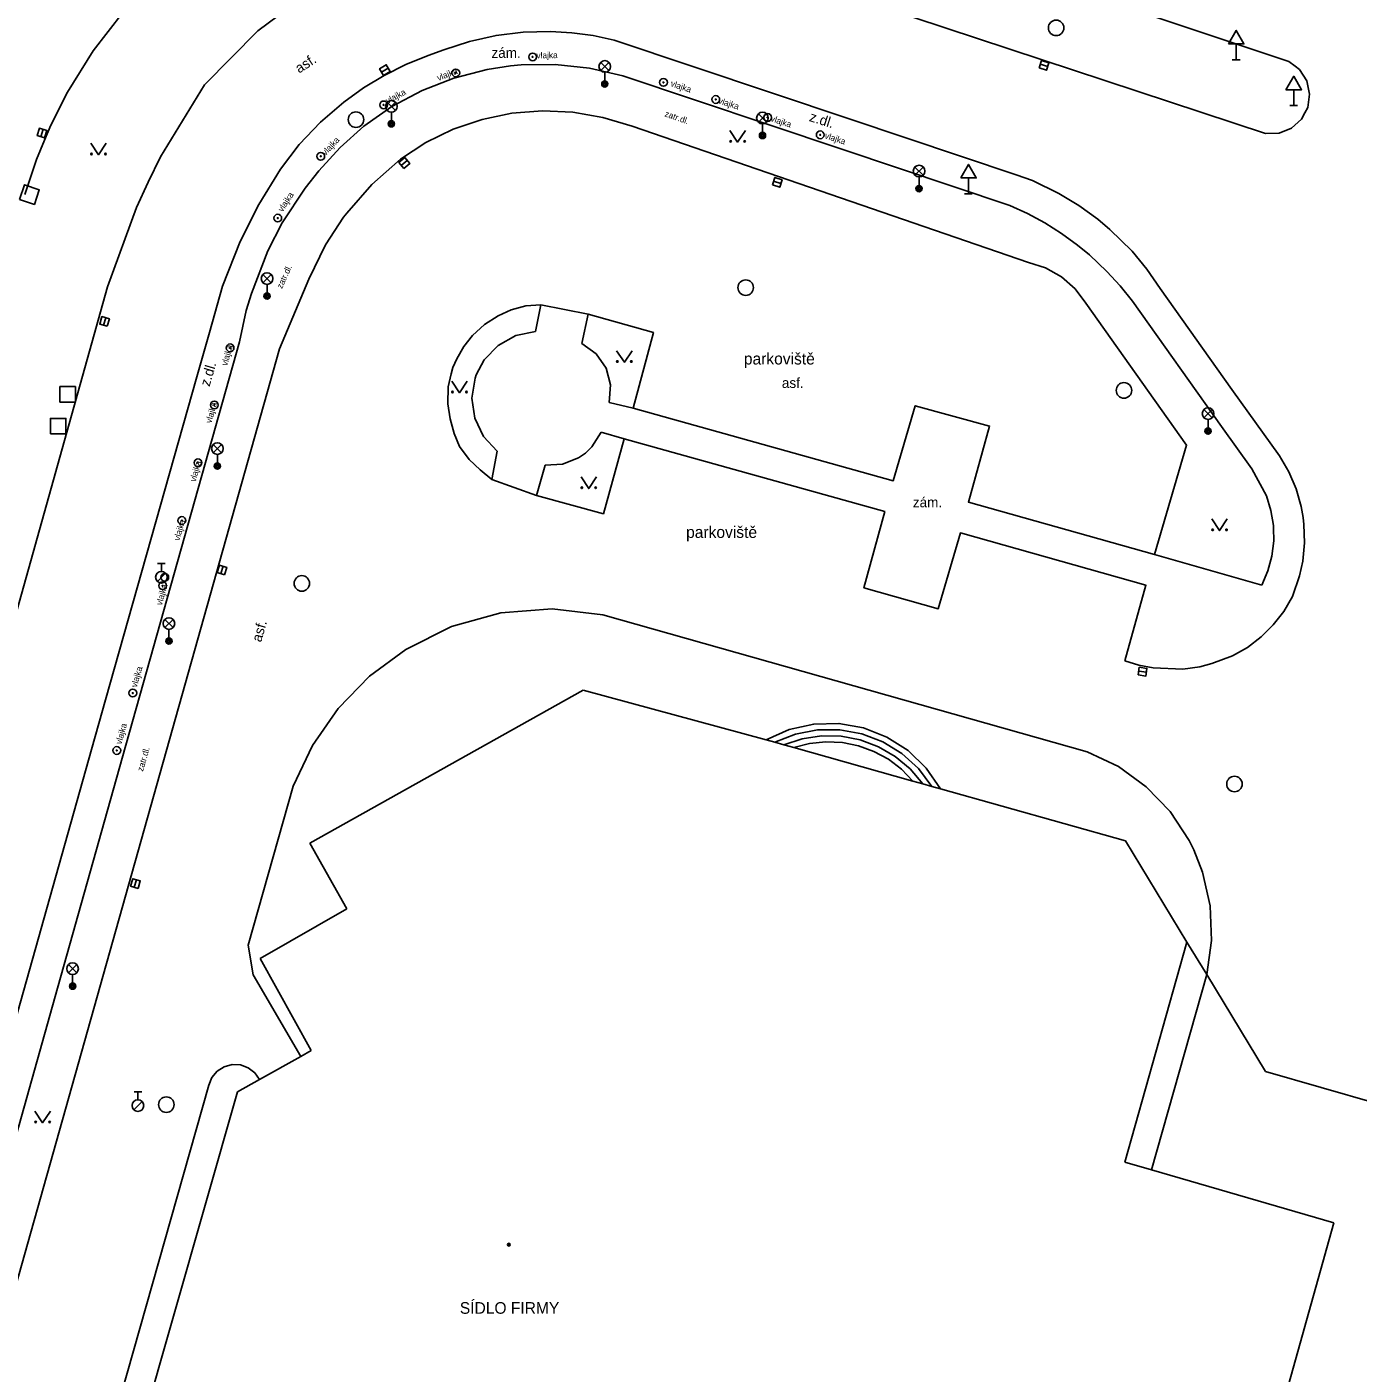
# Model space of a CAD drawing. Extents: x -596024 to -594475, y -1163820 to -1161957.
# Drawn here: x -595357 to -595271.2, y -1162129.2 to -1162042.5 of the extents above; entities that cross this region are included whole.
import ezdxf

# ---------------------------------------------------------------- set-up
doc = ezdxf.new("R2010")
doc.units = 0
for name, color, linetype in [('Level 10', 7, 'Continuous'), ('Level 11', 7, 'Continuous'), ('Level 25', 7, 'Continuous'), ('Level 26', 7, 'Continuous'), ('Level 27', 7, 'Continuous'), ('Level 28', 7, 'Continuous'), ('Level 33', 7, 'Continuous'), ('Level 34', 7, 'Continuous'), ('Level 36', 7, 'Continuous'), ('Level 39', 7, 'Continuous'), ('Level 40', 7, 'Continuous'), ('Level 41', 7, 'Continuous'), ('Level 42', 7, 'Continuous'), ('Level 5', 7, 'Continuous')]:
    doc.layers.add(name, color=color, linetype=linetype)

msp = doc.modelspace()

# ---------------------------------------------------------------- linework, layer by layer
at = {"layer": 'Level 10'}
for points in [[(-595357.12, -1162053.32), (-595356.37, -1162051.06), (-595355.86, -1162049.83), (-595355.46, -1162048.86), (-595354.38, -1162046.74), (-595352.72, -1162044.07), (-595350.8, -1162041.58), (-595348.64, -1162039.29), (-595346.26, -1162037.23), (-595343.69, -1162035.41)], [(-595300.62, -1162036.46), (-595298.24, -1162037.22), (-595275.69, -1162044.75)], [(-595351.79, -1162059.26), (-595349.94, -1162054.16), (-595349.18, -1162052.52), (-595348.38, -1162050.9), (-595345.56, -1162046.26), (-595342.11, -1162042.77), (-595338.69, -1162040.22), (-595337.11, -1162039)], [(-595277.18, -1162049.4), (-595301.94, -1162041.23)], [(-595330.14, -1162044), (-595328.47, -1162043.46), (-595326.76, -1162043.08), (-595325.01, -1162042.87), (-595323.26, -1162042.82), (-595321.88, -1162042.9), (-595320.51, -1162043.09), (-595319.16, -1162043.38)], [(-595293.26, -1162052.05), (-595303.955, -1162048.47), (-595319.16, -1162043.38)], [(-595340.66, -1162051.68), (-595339.45, -1162050.11), (-595338.08, -1162048.67), (-595336.58, -1162047.37), (-595335.31, -1162046.46), (-595333.98, -1162045.65), (-595332.58, -1162044.95), (-595331.14, -1162044.36)], [(-595331.14, -1162044.36), (-595330.14, -1162044)], [(-595275.69, -1162044.75), (-595275.28, -1162045.06), (-595275, -1162045.27), (-595274.53, -1162046), (-595274.35, -1162046.85), (-595274.46, -1162047.71), (-595274.65, -1162048.06), (-595274.87, -1162048.47), (-595275.51, -1162049.05), (-595276.31, -1162049.37), (-595277.18, -1162049.4)], [(-595338.83, -1162058.77), (-595337.75, -1162056.57), (-595336.59, -1162054.79), (-595336.39, -1162054.52), (-595334.77, -1162052.67), (-595332.93, -1162051.05), (-595331.29, -1162049.98), (-595329.52, -1162049.12), (-595327.66, -1162048.48), (-595325.74, -1162048.09), (-595323.78, -1162047.93), (-595321.81, -1162048.02), (-595319.88, -1162048.36), (-595318, -1162048.93)], [(-595318, -1162048.93), (-595292.47, -1162057.7)], [(-595345.23, -1162062.2), (-595344.39, -1162059.23), (-595343.26, -1162056.35), (-595342.06, -1162053.96), (-595340.66, -1162051.68)], [(-595293.26, -1162052.05), (-595292.21, -1162052.42), (-595290.5, -1162053.26), (-595289.21, -1162054.04), (-595287.99, -1162054.92), (-595287.22, -1162055.57), (-595285.79, -1162056.98), (-595284.83, -1162058.14), (-595283.97, -1162059.38)], [(-595288.76, -1162060.32), (-595289.46, -1162059.39), (-595290.34, -1162058.62), (-595291.36, -1162058.05), (-595292.47, -1162057.7)], [(-595340.71, -1162063.27), (-595338.83, -1162058.77)], [(-595351.79, -1162059.26), (-595359.826, -1162087.879), (-595365.93, -1162109.53)], [(-595276.29, -1162070.16), (-595279.35, -1162065.87), (-595283.97, -1162059.38)], [(-595327.03, -1162071.67), (-595327.79, -1162071.06), (-595328.49, -1162070.39), (-595329.13, -1162069.55), (-595329.47, -1162068.71), (-595329.73, -1162067.78), (-595329.87, -1162066.81), (-595329.85, -1162065.7), (-595329.65, -1162064.88), (-595329.54, -1162064.47), (-595329.3, -1162063.91), (-595328.84, -1162063.11), (-595328.28, -1162062.4), (-595327.51, -1162061.69), (-595326.63, -1162061.14), (-595325.8, -1162060.76), (-595324.85, -1162060.5), (-595323.89, -1162060.42)], [(-595323.89, -1162060.42), (-595320.83, -1162061.03)], [(-595288.76, -1162060.32), (-595282.27, -1162069.46), (-595284.34, -1162076.5)], [(-595317.94, -1162067.08), (-595316.63, -1162062.2), (-595320.83, -1162061.03)], [(-595351.93, -1162085.87), (-595346.04, -1162065.07), (-595345.23, -1162062.2)], [(-595340.71, -1162063.27), (-595357.53, -1162122.98), (-595365.49, -1162151.49), (-595370.91, -1162170.93), (-595353.77, -1162175.82)], [(-595284.34, -1162076.5), (-595296.33, -1162073.13), (-595294.97, -1162068.24), (-595299.76, -1162066.93), (-595301.17, -1162071.76), (-595317.94, -1162067.08)], [(-595318.51, -1162069.06), (-595319.85, -1162073.88), (-595324.17, -1162072.7)], [(-595318.51, -1162069.06), (-595301.72, -1162073.73), (-595303.06, -1162078.65), (-595298.28, -1162080), (-595296.85, -1162075.12), (-595284.89, -1162078.49), (-595286.26, -1162083.35)], [(-595276.29, -1162070.16), (-595275.69, -1162071.18), (-595275.22, -1162072.27), (-595274.89, -1162073.41), (-595274.76, -1162074.12), (-595274.71, -1162074.58), (-595274.67, -1162075.76), (-595274.79, -1162076.94), (-595275, -1162077.88), (-595275.45, -1162079.21), (-595276.01, -1162080.17), (-595276.69, -1162081.04), (-595277.48, -1162081.82), (-595278.36, -1162082.49), (-595279.32, -1162083.04), (-595280.64, -1162083.52), (-595281.42, -1162083.75), (-595282.52, -1162083.9), (-595284.42, -1162083.81), (-595285.35, -1162083.63), (-595286.26, -1162083.35)], [(-595324.17, -1162072.7), (-595327.03, -1162071.67)], [(-595339.83, -1162091.42), (-595338.59, -1162088.8), (-595336.94, -1162086.42), (-595334.91, -1162084.35), (-595332.58, -1162082.63), (-595329.63, -1162081.15), (-595326.45, -1162080.26), (-595323.16, -1162080), (-595319.88, -1162080.39)], [(-595288.68, -1162089.21), (-595319.88, -1162080.39)], [(-595351.93, -1162085.87), (-595353.029, -1162089.76), (-595359.15, -1162111.43)], [(-595288.68, -1162089.21), (-595286.67, -1162090.17), (-595284.87, -1162091.47), (-595283.33, -1162093.07), (-595282.11, -1162094.92), (-595281.81, -1162095.53), (-595281.24, -1162096.97), (-595280.75, -1162099.14), (-595280.67, -1162101.36), (-595280.98, -1162103.56)], [(-595339.83, -1162091.42), (-595342.73, -1162101.66), (-595342.42, -1162103.58), (-595339.35, -1162108.84)], [(-595280.98, -1162103.56), (-595284.53, -1162116.15)], [(-595345.28, -1162110.68), (-595345.07, -1162110.19), (-595344.73, -1162109.78), (-595344.28, -1162109.5), (-595343.77, -1162109.36), (-595343.23, -1162109.38), (-595342.73, -1162109.56), (-595342.31, -1162109.89), (-595342, -1162110.32)], [(-595345.28, -1162110.68), (-595350.94, -1162130.67)]]:
    msp.add_lwpolyline(points, dxfattribs=at)
at = {"layer": 'Level 11'}
for points in [[(-595343.3, -1162062.8), (-595342.87, -1162060.8), (-595342.53, -1162059.7), (-595341.48, -1162056.96), (-595340.54, -1162055.14), (-595339.07, -1162052.91), (-595338.19, -1162051.8), (-595336.8, -1162050.3), (-595335.29, -1162048.92), (-595333.48, -1162047.66), (-595331.53, -1162046.62), (-595329.48, -1162045.82), (-595327.34, -1162045.27), (-595325.83, -1162045.04), (-595325.15, -1162044.98), (-595322.95, -1162044.95), (-595320.75, -1162045.18), (-595318.6, -1162045.67)], [(-595318.6, -1162045.67), (-595304.49, -1162050.4), (-595293.67, -1162054.02)], [(-595293.67, -1162054.02), (-595292.52, -1162054.55), (-595291.4, -1162055.15), (-595290.33, -1162055.83), (-595289.3, -1162056.58), (-595288.53, -1162057.21), (-595287.41, -1162058.27), (-595286.55, -1162059.2), (-595285.75, -1162060.19)], [(-595324.22, -1162062.14), (-595323.89, -1162060.42)], [(-595285.75, -1162060.19), (-595280.03, -1162068.26), (-595278.08, -1162071)], [(-595320.83, -1162061.03), (-595321.23, -1162062.92)], [(-595326.7, -1162069.86), (-595327.58, -1162068.9), (-595328.14, -1162067.72), (-595328.32, -1162066.43), (-595328.12, -1162065.15), (-595328.04, -1162064.93), (-595327.54, -1162063.98), (-595326.64, -1162063.04), (-595325.5, -1162062.41), (-595324.22, -1162062.14)], [(-595343.3, -1162062.8), (-595351.05, -1162090.31), (-595355.18, -1162104.97), (-595360.03, -1162122.19), (-595373.69, -1162170.14), (-595375.08, -1162175)], [(-595321.23, -1162062.92), (-595320.32, -1162063.58), (-595319.68, -1162064.5), (-595319.39, -1162065.59), (-595319.47, -1162066.71)], [(-595319.47, -1162066.71), (-595317.94, -1162067.08)], [(-595319.99, -1162068.63), (-595320.59, -1162069.58), (-595321.01, -1162069.98), (-595321.45, -1162070.29), (-595322.49, -1162070.69), (-595323.61, -1162070.75)], [(-595319.99, -1162068.63), (-595318.51, -1162069.06)], [(-595327.03, -1162071.67), (-595326.7, -1162069.86)], [(-595324.17, -1162072.7), (-595323.61, -1162070.75)], [(-595278.08, -1162071), (-595277.13, -1162072.73), (-595276.84, -1162073.67), (-595276.68, -1162074.65), (-595276.67, -1162074.81), (-595276.66, -1162075.63), (-595276.78, -1162076.61), (-595277.04, -1162077.57), (-595277.42, -1162078.48)], [(-595277.42, -1162078.48), (-595284.34, -1162076.5)], [(-595309.36, -1162088.44), (-595307.88, -1162087.78), (-595306.3, -1162087.43), (-595304.68, -1162087.39), (-595303.09, -1162087.68), (-595301.58, -1162088.27), (-595300.22, -1162089.14), (-595299.05, -1162090.26), (-595298.13, -1162091.6)], [(-595298.68, -1162091.44), (-595299.55, -1162090.3), (-595300.62, -1162089.33), (-595301.85, -1162088.58), (-595303.2, -1162088.06), (-595304.62, -1162087.8), (-595306.06, -1162087.81), (-595307.48, -1162088.08), (-595308.81, -1162088.6)], [(-595308.23, -1162088.76), (-595307.04, -1162088.37), (-595305.8, -1162088.18), (-595304.54, -1162088.21), (-595303.31, -1162088.45), (-595302.13, -1162088.89), (-595301.05, -1162089.52), (-595300.08, -1162090.32), (-595299.27, -1162091.28)], [(-595299.91, -1162091.1), (-595300.65, -1162090.34), (-595301.49, -1162089.7), (-595302.42, -1162089.19), (-595303.42, -1162088.83), (-595304.45, -1162088.62), (-595305.51, -1162088.57), (-595306.56, -1162088.68), (-595307.59, -1162088.94)]]:
    msp.add_lwpolyline(points, dxfattribs=at)
at = {"layer": 'Level 25'}
for centre, radius in [((-595324.41, -1162044.46), 0.25), ((-595324.41, -1162044.46), 0.0303), ((-595329.36, -1162045.49), 0.25), ((-595329.36, -1162045.49), 0.0303), ((-595315.98, -1162046.1), 0.25), ((-595315.98, -1162046.1), 0.0303), ((-595312.61, -1162047.2), 0.25), ((-595334.01, -1162047.55), 0.25), ((-595334.01, -1162047.55), 0.0303), ((-595312.61, -1162047.2), 0.0303), ((-595309.27, -1162048.36), 0.25), ((-595309.27, -1162048.36), 0.0303), ((-595305.88, -1162049.48), 0.25), ((-595305.88, -1162049.48), 0.0303), ((-595338.06, -1162050.86), 0.25), ((-595338.06, -1162050.86), 0.0303), ((-595340.83, -1162054.84), 0.25), ((-595340.83, -1162054.84), 0.0303), ((-595343.9, -1162063.2), 0.25), ((-595343.9, -1162063.2), 0.0303), ((-595344.92, -1162066.88), 0.25), ((-595344.92, -1162066.88), 0.0303), ((-595345.97, -1162070.6), 0.25), ((-595345.97, -1162070.6), 0.0303), ((-595347.01, -1162074.32), 0.25), ((-595347.01, -1162074.32), 0.0303), ((-595348.25, -1162078.52), 0.25), ((-595348.25, -1162078.52), 0.0303), ((-595350.17, -1162085.43), 0.25), ((-595350.17, -1162085.43), 0.0303), ((-595351.2, -1162089.13), 0.25), ((-595351.2, -1162089.13), 0.0303)]:
    msp.add_circle(centre, radius, dxfattribs=at)
at = {"layer": 'Level 26'}
for points in [[(-595357.462, -1162053.648), (-595356.512, -1162053.962), (-595356.198, -1162053.012), (-595357.148, -1162052.698)], [(-595354.87, -1162066.69), (-595353.87, -1162066.69), (-595353.87, -1162065.69), (-595354.87, -1162065.69)], [(-595355.48, -1162068.74), (-595354.48, -1162068.74), (-595354.48, -1162067.74), (-595355.48, -1162067.74)]]:
    msp.add_lwpolyline(points, close=True, dxfattribs=at)
at = {"layer": 'Level 27'}
for p, q in [((-595334.144, -1162045.439), (-595333.716, -1162045.181)), ((-595291.698, -1162044.923), (-595291.222, -1162045.077)), ((-595356.092, -1162049.6), (-595355.948, -1162049.12)), ((-595332.871, -1162051.461), (-595332.489, -1162051.139)), ((-595308.888, -1162052.463), (-595308.412, -1162052.617)), ((-595352.062, -1162061.74), (-595351.918, -1162061.26)), ((-595344.505, -1162077.738), (-595344.355, -1162077.262)), ((-595285.357, -1162084.013), (-595284.863, -1162084.087)), ((-595350.072, -1162097.94), (-595349.928, -1162097.46))]:
    msp.add_line(p, q, dxfattribs=at)
for points in [[(-595334.015, -1162045.653), (-595333.587, -1162045.395), (-595333.845, -1162044.967), (-595334.273, -1162045.225)], [(-595291.775, -1162045.161), (-595291.299, -1162045.315), (-595291.145, -1162044.839), (-595291.621, -1162044.685)], [(-595355.852, -1162049.671), (-595355.709, -1162049.192), (-595356.188, -1162049.049), (-595356.331, -1162049.528)], [(-595332.711, -1162051.652), (-595332.328, -1162051.331), (-595332.649, -1162050.948), (-595333.032, -1162051.269)], [(-595308.965, -1162052.701), (-595308.489, -1162052.855), (-595308.335, -1162052.379), (-595308.811, -1162052.225)], [(-595351.822, -1162061.811), (-595351.679, -1162061.332), (-595352.158, -1162061.189), (-595352.301, -1162061.668)], [(-595344.267, -1162077.814), (-595344.116, -1162077.337), (-595344.593, -1162077.186), (-595344.744, -1162077.663)], [(-595285.394, -1162084.26), (-595284.9, -1162084.334), (-595284.826, -1162083.84), (-595285.32, -1162083.766)], [(-595349.832, -1162098.011), (-595349.689, -1162097.532), (-595350.168, -1162097.389), (-595350.311, -1162097.868)]]:
    msp.add_lwpolyline(points, close=True, dxfattribs=at)
for centre in [(-595290.68, -1162042.59), (-595335.79, -1162048.5), (-595310.68, -1162059.32), (-595286.31, -1162065.94), (-595339.28, -1162078.37), (-595279.19, -1162091.29), (-595348.01, -1162111.94)]:
    msp.add_circle(centre, 0.5, dxfattribs=at)
at = {"layer": 'Level 28'}
for p, q in [((-595348.58, -1162077.095), (-595348.08, -1162077.095)), ((-595348.33, -1162077.595), (-595348.33, -1162077.095)), ((-595348.588, -1162078.242), (-595348.058, -1162077.712)), ((-595350.098, -1162112.272), (-595349.568, -1162111.742)), ((-595350.09, -1162111.125), (-595349.59, -1162111.125)), ((-595349.84, -1162111.625), (-595349.84, -1162111.125))]:
    msp.add_line(p, q, dxfattribs=at)
for centre, radius in [((-595348.33, -1162077.97), 0.375), ((-595348.11, -1162077.98), 0.25), ((-595349.84, -1162112), 0.375)]:
    msp.add_circle(centre, radius, dxfattribs=at)
at = {"layer": 'Level 33'}
for p, q in [((-595320.025, -1162045.34), (-595319.495, -1162044.81)), ((-595320.025, -1162044.81), (-595319.495, -1162045.34)), ((-595319.76, -1162045.45), (-595319.76, -1162046.2)), ((-595333.775, -1162047.91), (-595333.245, -1162047.38)), ((-595333.775, -1162047.38), (-595333.245, -1162047.91)), ((-595333.51, -1162048.02), (-595333.51, -1162048.77)), ((-595309.865, -1162048.66), (-595309.335, -1162048.13)), ((-595309.865, -1162048.13), (-595309.335, -1162048.66)), ((-595309.6, -1162048.77), (-595309.6, -1162049.52)), ((-595299.775, -1162052.08), (-595299.245, -1162051.55)), ((-595299.775, -1162051.55), (-595299.245, -1162052.08)), ((-595299.51, -1162052.19), (-595299.51, -1162052.94)), ((-595341.785, -1162059), (-595341.255, -1162058.47)), ((-595341.785, -1162058.47), (-595341.255, -1162059)), ((-595341.52, -1162059.11), (-595341.52, -1162059.86)), ((-595281.155, -1162067.7), (-595280.625, -1162067.17)), ((-595281.155, -1162067.17), (-595280.625, -1162067.7)), ((-595280.89, -1162067.81), (-595280.89, -1162068.56)), ((-595344.985, -1162069.95), (-595344.455, -1162069.42)), ((-595344.985, -1162069.42), (-595344.455, -1162069.95)), ((-595344.72, -1162070.06), (-595344.72, -1162070.81)), ((-595348.105, -1162081.22), (-595347.575, -1162080.69)), ((-595348.105, -1162080.69), (-595347.575, -1162081.22)), ((-595347.84, -1162081.33), (-595347.84, -1162082.08)), ((-595354.315, -1162103.45), (-595353.785, -1162102.92)), ((-595354.315, -1162102.92), (-595353.785, -1162103.45)), ((-595354.05, -1162103.56), (-595354.05, -1162104.31))]:
    msp.add_line(p, q, dxfattribs=at)
for centre, radius in [((-595319.76, -1162045.075), 0.375), ((-595319.76, -1162046.2), 0.2), ((-595319.76, -1162046.2), 0.145), ((-595319.76, -1162046.2), 0.0876), ((-595333.51, -1162047.645), 0.375), ((-595333.51, -1162048.77), 0.2), ((-595333.51, -1162048.77), 0.145), ((-595333.51, -1162048.77), 0.0876), ((-595309.6, -1162048.395), 0.375), ((-595309.6, -1162049.52), 0.2), ((-595309.6, -1162049.52), 0.145), ((-595309.6, -1162049.52), 0.0876), ((-595299.51, -1162051.815), 0.375), ((-595299.51, -1162052.94), 0.2), ((-595299.51, -1162052.94), 0.145), ((-595299.51, -1162052.94), 0.0876), ((-595341.52, -1162058.735), 0.375), ((-595341.52, -1162059.86), 0.2), ((-595341.52, -1162059.86), 0.145), ((-595341.52, -1162059.86), 0.0876), ((-595280.89, -1162067.435), 0.375), ((-595280.89, -1162068.56), 0.2), ((-595280.89, -1162068.56), 0.145), ((-595280.89, -1162068.56), 0.0876), ((-595344.72, -1162069.685), 0.375), ((-595344.72, -1162070.81), 0.2), ((-595344.72, -1162070.81), 0.145), ((-595344.72, -1162070.81), 0.0876), ((-595347.84, -1162080.955), 0.375), ((-595347.84, -1162082.08), 0.2), ((-595347.84, -1162082.08), 0.145), ((-595347.84, -1162082.08), 0.0876), ((-595354.05, -1162103.185), 0.375), ((-595354.05, -1162104.31), 0.2), ((-595354.05, -1162104.31), 0.145), ((-595354.05, -1162104.31), 0.0876)]:
    msp.add_circle(centre, radius, dxfattribs=at)
at = {"layer": 'Level 34'}
for p, q in [((-595279.08, -1162043.622), (-595279.08, -1162044.64)), ((-595279.33, -1162044.64), (-595278.83, -1162044.64)), ((-595275.37, -1162046.572), (-595275.37, -1162047.59)), ((-595275.62, -1162047.59), (-595275.12, -1162047.59)), ((-595296.33, -1162052.252), (-595296.33, -1162053.27)), ((-595296.58, -1162053.27), (-595296.08, -1162053.27))]:
    msp.add_line(p, q, dxfattribs=at)
for points in [[(-595279.58, -1162043.622), (-595278.58, -1162043.622), (-595279.08, -1162042.756)], [(-595275.87, -1162046.572), (-595274.87, -1162046.572), (-595275.37, -1162045.706)], [(-595296.83, -1162052.252), (-595295.83, -1162052.252), (-595296.33, -1162051.386)]]:
    msp.add_lwpolyline(points, close=True, dxfattribs=at)
at = {"layer": 'Level 36'}
for points in [[(-595311.7, -1162049.2), (-595311.2, -1162049.95), (-595310.7, -1162049.2)], [(-595352.88, -1162050.01), (-595352.38, -1162050.76), (-595351.88, -1162050.01)], [(-595319, -1162063.38), (-595318.5, -1162064.13), (-595318, -1162063.38)], [(-595329.62, -1162065.34), (-595329.12, -1162066.09), (-595328.62, -1162065.34)], [(-595321.29, -1162071.51), (-595320.79, -1162072.26), (-595320.29, -1162071.51)], [(-595280.65, -1162074.22), (-595280.15, -1162074.97), (-595279.65, -1162074.22)], [(-595356.48, -1162112.36), (-595355.98, -1162113.11), (-595355.48, -1162112.36)]]:
    msp.add_lwpolyline(points, dxfattribs=at)
for centre in [(-595311.65, -1162049.9), (-595310.751, -1162049.9), (-595352.83, -1162050.71), (-595351.931, -1162050.71), (-595318.95, -1162064.08), (-595318.051, -1162064.08), (-595329.57, -1162066.04), (-595328.671, -1162066.04), (-595321.24, -1162072.21), (-595320.341, -1162072.21), (-595280.6, -1162074.92), (-595279.701, -1162074.92), (-595356.43, -1162113.06), (-595355.531, -1162113.06)]:
    msp.add_circle(centre, 0.05, dxfattribs=at)
at = {"layer": 'Level 39'}
for radius in [0.09, 0.0398]:
    msp.add_circle((-595325.94, -1162120.96), radius, dxfattribs=at)
at = {"layer": 'Level 5'}
for points in [[(-595338.76, -1162095.1), (-595321.15, -1162085.24)], [(-595321.15, -1162085.24), (-595309.36, -1162088.44)], [(-595308.81, -1162088.6), (-595309.36, -1162088.44)], [(-595308.23, -1162088.76), (-595308.81, -1162088.6)], [(-595307.59, -1162088.94), (-595308.23, -1162088.76)], [(-595299.91, -1162091.1), (-595307.59, -1162088.94)], [(-595299.27, -1162091.28), (-595299.91, -1162091.1)], [(-595298.68, -1162091.44), (-595299.27, -1162091.28)], [(-595298.13, -1162091.6), (-595298.68, -1162091.44)], [(-595298.13, -1162091.6), (-595286.22, -1162094.95)], [(-595336.38, -1162099.33), (-595338.76, -1162095.1)], [(-595286.22, -1162094.95), (-595282.25, -1162101.47)], [(-595341.97, -1162102.52), (-595336.38, -1162099.33)], [(-595282.25, -1162101.47), (-595286.25, -1162115.65)], [(-595280.98, -1162103.56), (-595282.25, -1162101.47)], [(-595338.68, -1162108.46), (-595341.97, -1162102.52)], [(-595277.18, -1162109.81), (-595280.98, -1162103.56)], [(-595339.35, -1162108.84), (-595338.68, -1162108.46)], [(-595342, -1162110.32), (-595339.35, -1162108.84)], [(-595255.68, -1162115.98), (-595277.18, -1162109.81)], [(-595349.59, -1162132.72), (-595343.42, -1162111.12)], [(-595343.42, -1162111.12), (-595342, -1162110.32)], [(-595284.53, -1162116.15), (-595286.25, -1162115.65)], [(-595272.79, -1162119.56), (-595284.53, -1162116.15)], [(-595276.56, -1162133.06), (-595272.79, -1162119.56)]]:
    msp.add_lwpolyline(points, dxfattribs=at)

# ---------------------------------------------------------------- texts
at = {"layer": 'Level 40'}
for s, height, rotation, p in [('asf.', 0.65, 32.90118, (-595339.45, -1162045.54)), ('zatr.dl.', 0.4, 340.95784, (-595315.94, -1162048.28)), ('z.dl.', 0.65, 342.47877, (-595306.63, -1162048.58)), ('zatr.dl.', 0.4, 65.6697, (-595340.56, -1162059.42)), ('z.dl.', 0.65, 73.54857, (-595345.23, -1162065.73)), ('asf.', 0.65, 73.92335, (-595341.9, -1162082.19)), ('zatr.dl.', 0.4, 73.56384, (-595349.52, -1162090.51))]:
    msp.add_text(s, height=height, rotation=rotation, dxfattribs=at).set_placement(p)
for s, p in [('zám.', (-595327.06, -1162044.52)), ('asf.', (-595308.35, -1162065.78)), ('zám.', (-595299.91, -1162073.47))]:
    msp.add_text(s, height=0.65, dxfattribs=at).set_placement(p)
at = {"layer": 'Level 41'}
for s, p in [('parkoviště', (-595310.8, -1162064.27)), ('parkoviště', (-595314.52, -1162075.44)), ('SÍDLO FIRMY', (-595329.1, -1162125.41))]:
    msp.add_text(s, height=0.75, dxfattribs=at).set_placement(p)
at = {"layer": 'Level 42'}
for rotation, p in [(1, (-595324.16, -1162044.56)), (21, (-595330.48, -1162046.01)), (341.75881, (-595315.56, -1162046.34)), (28, (-595333.74, -1162047.49)), (341.75881, (-595312.48, -1162047.44)), (341.75881, (-595309.11, -1162048.59)), (341.75881, (-595305.62, -1162049.69)), (47, (-595337.75, -1162050.84)), (57, (-595340.52, -1162054.48)), (74.19451, (-595344.09, -1162064.38)), (74.19451, (-595345.11, -1162068.08)), (74.19451, (-595346.12, -1162071.85)), (74.19451, (-595347.16, -1162075.64)), (74.19451, (-595348.3, -1162079.81)), (74.19451, (-595349.91, -1162085.1)), (74.19451, (-595350.91, -1162088.76))]:
    msp.add_text('vlajka', height=0.4, rotation=rotation, dxfattribs=at).set_placement(p)

doc.saveas('drawing.dxf')
